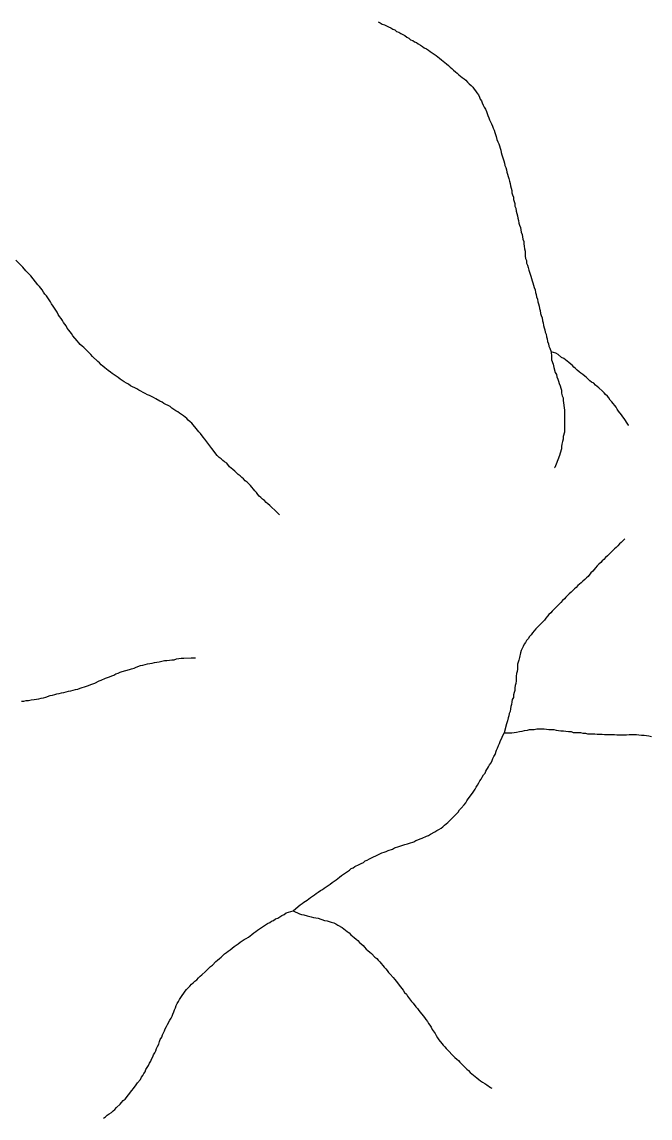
# Model space of a CAD drawing. Extents: x 652.3 to 678, y 7316.9 to 7344.9.
# Drawn here: x 654.508 to 655.938, y 7325.114 to 7327.609 of the extents above; entities that cross this region are included whole.
import ezdxf

# ---------------------------------------------------------------- set-up
doc = ezdxf.new("R2010")
doc.units = 0
doc.header["$LTSCALE"] = 0.032
doc.layers.add('7', color=7, linetype='Continuous', lineweight=25)

msp = doc.modelspace()

# ---------------------------------------------------------------- linework, layer by layer
at = {"layer": '7'}
for points in [[(655.319, 7327.6095), (655.3237, 7327.6071), (655.3285, 7327.6047), (655.3333, 7327.6031), (655.338, 7327.6007), (655.3428, 7327.5983), (655.3476, 7327.5959), (655.3524, 7327.5928), (655.3571, 7327.5912), (655.3611, 7327.588), (655.3659, 7327.5864), (655.3707, 7327.5832), (655.3754, 7327.5808), (655.3802, 7327.5784), (655.3842, 7327.5745), (655.389, 7327.5721), (655.3929, 7327.5689), (655.3977, 7327.5673), (655.4017, 7327.5641), (655.4065, 7327.5625), (655.4105, 7327.5593), (655.4152, 7327.5562), (655.42, 7327.5538), (655.424, 7327.5506), (655.4288, 7327.5482), (655.4335, 7327.545), (655.4375, 7327.5418), (655.4423, 7327.5394), (655.4463, 7327.5363), (655.451, 7327.5331), (655.455, 7327.5299), (655.459, 7327.5267), (655.463, 7327.5235), (655.4669, 7327.5203), (655.4709, 7327.5172), (655.4749, 7327.514), (655.4789, 7327.51)], [(655.4789, 7327.51), (655.4829, 7327.5068), (655.4868, 7327.5036), (655.4908, 7327.4997), (655.4948, 7327.4957), (655.4988, 7327.4925), (655.5028, 7327.4893), (655.5067, 7327.4861), (655.5107, 7327.4829), (655.5147, 7327.4798), (655.5187, 7327.4766), (655.5226, 7327.4726), (655.5266, 7327.4686), (655.5306, 7327.4646), (655.5346, 7327.4607), (655.5378, 7327.4567), (655.5409, 7327.4527), (655.5441, 7327.4479), (655.5473, 7327.4432), (655.5497, 7327.4384), (655.5513, 7327.4336), (655.5545, 7327.4296), (655.5561, 7327.4249), (655.5585, 7327.4201), (655.5608, 7327.4153), (655.5632, 7327.4105), (655.5656, 7327.4058), (655.5672, 7327.401), (655.5688, 7327.3962), (655.5712, 7327.3914), (655.5728, 7327.3867), (655.5752, 7327.3819), (655.5768, 7327.3771), (655.5791, 7327.3723), (655.5807, 7327.3676), (655.5831, 7327.3628), (655.5847, 7327.358), (655.5863, 7327.3532), (655.5879, 7327.3485), (655.5895, 7327.3421), (655.5919, 7327.3365), (655.5935, 7327.3318), (655.5951, 7327.327), (655.5966, 7327.3222), (655.5982, 7327.3174), (655.599, 7327.3119), (655.6006, 7327.3071), (655.6022, 7327.3023), (655.6038, 7327.2976), (655.6054, 7327.2928), (655.607, 7327.288), (655.6078, 7327.2824), (655.6094, 7327.2777), (655.611, 7327.2729), (655.6118, 7327.2673), (655.6134, 7327.2625), (655.6149, 7327.2578), (655.6165, 7327.253), (655.6181, 7327.2466), (655.6197, 7327.2419), (655.6205, 7327.2363), (655.6221, 7327.2307), (655.6237, 7327.2259), (655.6237, 7327.2204), (655.6253, 7327.2156), (655.6269, 7327.2108), (655.6269, 7327.2053), (655.6285, 7327.2005), (655.6301, 7327.1957), (655.6301, 7327.1901), (655.6325, 7327.1854), (655.6332, 7327.1782), (655.6348, 7327.1734), (655.6364, 7327.1679), (655.6372, 7327.1623), (655.6388, 7327.1575), (655.6396, 7327.1511), (655.6412, 7327.1464), (655.6428, 7327.1416), (655.6436, 7327.136), (655.6444, 7327.1305), (655.6468, 7327.1257), (655.6476, 7327.1201), (655.6484, 7327.1145), (655.6508, 7327.1098), (655.6508, 7327.1042), (655.6515, 7327.0986), (655.6523, 7327.0931), (655.6539, 7327.0875), (655.6539, 7327.0819), (655.6539, 7327.0764), (655.6547, 7327.0708), (655.6571, 7327.066), (655.6571, 7327.0604), (655.6587, 7327.0557), (655.6603, 7327.0501), (655.6619, 7327.0445), (655.6635, 7327.0397), (655.6651, 7327.035), (655.6667, 7327.0302), (655.6683, 7327.0254)], [(654.579, 7326.9626), (654.5758, 7326.9673), (654.5734, 7326.9721), (654.5702, 7326.9769), (654.567, 7326.9809), (654.5638, 7326.9856), (654.5607, 7326.9896), (654.5575, 7326.9944), (654.5543, 7326.9992), (654.5479, 7327.0071), (654.5447, 7327.0111), (654.5288, 7327.031), (654.5209, 7327.039), (654.5169, 7327.0429), (654.5105, 7327.0509), (654.4946, 7327.0668)], [(655.6683, 7327.0254), (655.6698, 7327.0199), (655.6714, 7327.0151), (655.673, 7327.0103), (655.6746, 7327.0047), (655.6762, 7326.9992), (655.677, 7326.9936), (655.6786, 7326.9888), (655.6794, 7326.9833), (655.6818, 7326.9785), (655.6826, 7326.9721), (655.6842, 7326.9673), (655.6858, 7326.9626), (655.6866, 7326.957), (655.6881, 7326.9522), (655.6889, 7326.9459), (655.6905, 7326.9411), (655.6921, 7326.9355), (655.6929, 7326.9291), (655.6945, 7326.9244), (655.6953, 7326.918), (655.6969, 7326.9132), (655.6985, 7326.9085), (655.6993, 7326.9029), (655.7017, 7326.8981), (655.7025, 7326.8925), (655.7041, 7326.8878), (655.7049, 7326.8814), (655.7072, 7326.8766), (655.708, 7326.8711), (655.7096, 7326.8663), (655.7128, 7326.8583)], [(655.0945, 7326.4871), (655.094, 7326.4876), (655.0882, 7326.4931), (655.0723, 7326.5082), (655.0683, 7326.5122), (655.0643, 7326.5154), (655.0604, 7326.5194), (655.0556, 7326.5226), (655.0524, 7326.5265), (655.0484, 7326.5297), (655.0452, 7326.5337), (655.0421, 7326.5377), (655.0381, 7326.5416), (655.0285, 7326.5536), (655.0206, 7326.5615), (655.0166, 7326.5647), (655.0126, 7326.5687), (655.0086, 7326.5719), (655.0047, 7326.5759), (655.0007, 7326.579), (654.9967, 7326.583), (654.9927, 7326.5862), (654.9887, 7326.5902), (654.9848, 7326.5934), (654.9808, 7326.5965), (654.9744, 7326.6045), (654.9696, 7326.6077), (654.9657, 7326.6109), (654.9617, 7326.6149), (654.9569, 7326.618), (654.9529, 7326.622), (654.9402, 7326.6379), (654.9338, 7326.6475), (654.9243, 7326.6594), (654.9211, 7326.6642), (654.9147, 7326.6721), (654.9108, 7326.6761), (654.9076, 7326.6801), (654.8948, 7326.696), (654.8909, 7326.6992), (654.8869, 7326.7024), (654.8837, 7326.7064), (654.8797, 7326.7095), (654.8758, 7326.7127), (654.8718, 7326.7159), (654.867, 7326.7183), (654.863, 7326.7215), (654.8582, 7326.7239), (654.8543, 7326.727), (654.8495, 7326.7302), (654.8455, 7326.7334), (654.8312, 7326.7406), (654.8272, 7326.7438), (654.8224, 7326.7461), (654.8129, 7326.7509), (654.8081, 7326.7541), (654.8033, 7326.7565), (654.7986, 7326.7589), (654.7938, 7326.7605), (654.789, 7326.7636), (654.7747, 7326.7708), (654.7699, 7326.774), (654.7556, 7326.7811), (654.7508, 7326.7843), (654.7461, 7326.7867), (654.7413, 7326.7899), (654.7365, 7326.7931), (654.7317, 7326.7963), (654.727, 7326.7995), (654.723, 7326.8026), (654.7182, 7326.8058), (654.7134, 7326.809), (654.7095, 7326.8122), (654.7047, 7326.8154), (654.7007, 7326.8185), (654.6967, 7326.8217), (654.6927, 7326.8257), (654.6888, 7326.8289), (654.6848, 7326.8329), (654.6808, 7326.8361), (654.6689, 7326.848), (654.6649, 7326.852), (654.649, 7326.8679), (654.645, 7326.8711), (654.641, 7326.875), (654.6378, 7326.879), (654.6339, 7326.883), (654.6243, 7326.8949), (654.6211, 7326.8997), (654.6148, 7326.9077), (654.6116, 7326.9124), (654.6092, 7326.9172), (654.606, 7326.9212), (654.6028, 7326.9252), (654.6004, 7326.9299), (654.5973, 7326.9339), (654.5941, 7326.9387), (654.5909, 7326.9435), (654.5885, 7326.9482), (654.5821, 7326.9578), (654.579, 7326.9626)], [(655.7128, 7326.8583), (655.7136, 7326.848), (655.7136, 7326.84), (655.7176, 7326.8305), (655.7192, 7326.8225), (655.7224, 7326.8114), (655.7248, 7326.8066), (655.7255, 7326.801), (655.7279, 7326.7963), (655.7295, 7326.7915), (655.7311, 7326.7859), (655.7335, 7326.7811), (655.7351, 7326.7756), (655.7367, 7326.7708), (655.7367, 7326.7644), (655.7383, 7326.7581), (655.7399, 7326.7533), (655.7399, 7326.7477), (655.7407, 7326.7422), (655.7423, 7326.731), (655.7431, 7326.7255), (655.7431, 7326.6753), (655.7399, 7326.6658), (655.7399, 7326.6594), (655.7391, 7326.6538), (655.7375, 7326.6483), (655.7367, 7326.6427), (655.7367, 7326.6371), (655.7335, 7326.6276), (655.7319, 7326.622), (655.724, 7326.6021), (655.721, 7326.5947), (655.7207, 7326.594)], [(655.889, 7326.6906), (655.8888, 7326.6909), (655.8871, 7326.6936), (655.8791, 7326.7064), (655.8759, 7326.7103), (655.8727, 7326.7151), (655.8664, 7326.7231), (655.8632, 7326.7278), (655.8608, 7326.7326), (655.8513, 7326.7445), (655.8473, 7326.7485), (655.8441, 7326.7533), (655.8409, 7326.7573), (655.8369, 7326.7613), (655.8338, 7326.7652), (655.8298, 7326.7684), (655.8218, 7326.7764), (655.8178, 7326.7796), (655.8139, 7326.7827), (655.8099, 7326.7867), (655.8051, 7326.7891), (655.8011, 7326.7923), (655.7972, 7326.7963), (655.7932, 7326.7995), (655.7892, 7326.8026), (655.7852, 7326.8066), (655.7804, 7326.8098), (655.7765, 7326.813), (655.7725, 7326.8162), (655.7685, 7326.8201), (655.7645, 7326.8233), (655.7614, 7326.8273), (655.7574, 7326.8305), (655.7534, 7326.8337), (655.7494, 7326.8368), (655.7454, 7326.84), (655.7415, 7326.8432), (655.7367, 7326.8456), (655.7287, 7326.852), (655.7232, 7326.8551), (655.7128, 7326.8583)], [(655.8804, 7326.4323), (655.8798, 7326.4318), (655.872, 7326.4239), (655.8688, 7326.4207), (655.8648, 7326.4167), (655.8608, 7326.4127), (655.8568, 7326.4096), (655.8409, 7326.3936), (655.8369, 7326.3897), (655.833, 7326.3857), (655.829, 7326.3825), (655.8258, 7326.3785), (655.8218, 7326.3746), (655.8178, 7326.3706), (655.8139, 7326.3666), (655.8075, 7326.3586), (655.8035, 7326.3547), (655.7972, 7326.3467), (655.7932, 7326.3435), (655.7892, 7326.3395), (655.7852, 7326.3364), (655.7812, 7326.3324), (655.7773, 7326.3292), (655.7733, 7326.326), (655.7701, 7326.322), (655.7661, 7326.3189), (655.7582, 7326.3109), (655.7542, 7326.3069), (655.7502, 7326.3037), (655.7462, 7326.2998), (655.7431, 7326.2958), (655.7391, 7326.2918), (655.7351, 7326.2878), (655.7152, 7326.2679), (655.712, 7326.264), (655.708, 7326.26), (655.7049, 7326.256), (655.7009, 7326.252), (655.6977, 7326.2472), (655.6778, 7326.2274), (655.6746, 7326.2226), (655.6706, 7326.2186), (655.6675, 7326.2138), (655.6635, 7326.2098), (655.6603, 7326.2051), (655.6571, 7326.2011), (655.6547, 7326.1963), (655.6515, 7326.1923), (655.6492, 7326.1876), (655.6444, 7326.178), (655.6428, 7326.1732), (655.6412, 7326.1621), (655.6396, 7326.1565), (655.638, 7326.1518), (655.6364, 7326.147), (655.6364, 7326.1358), (655.6356, 7326.1303), (655.634, 7326.1255), (655.6332, 7326.1199), (655.6332, 7326.1088), (655.6325, 7326.1032), (655.6309, 7326.0984), (655.6301, 7326.0929), (655.6301, 7326.0873), (655.6285, 7326.0825), (655.6269, 7326.077), (655.6269, 7326.0714), (655.6245, 7326.0666), (655.6237, 7326.0611), (655.6229, 7326.0555), (655.6213, 7326.0507), (655.6205, 7326.0451), (655.6197, 7326.0396), (655.6173, 7326.0348), (655.6165, 7326.0292), (655.6149, 7326.0245), (655.6134, 7326.0181), (655.611, 7326.0109), (655.6062, 7325.991)], [(654.5073, 7326.0626), (654.5129, 7326.0626), (654.5177, 7326.0642), (654.5233, 7326.0642), (654.5296, 7326.0658), (654.536, 7326.0666), (654.5416, 7326.0674), (654.5471, 7326.0682), (654.5519, 7326.0698), (654.5575, 7326.0706), (654.563, 7326.0722), (654.5726, 7326.0754), (654.5782, 7326.0762), (654.5829, 7326.0778), (654.5877, 7326.0794), (654.5933, 7326.0801), (654.5981, 7326.0817), (654.6036, 7326.0825), (654.6092, 7326.0841), (654.614, 7326.0857), (654.6195, 7326.0865), (654.6251, 7326.0881), (654.6299, 7326.0897), (654.6355, 7326.0905), (654.641, 7326.0921), (654.6553, 7326.0969), (654.6601, 7326.0984), (654.6649, 7326.1008), (654.6697, 7326.1024), (654.6744, 7326.104), (654.684, 7326.1088), (654.6888, 7326.1104), (654.6983, 7326.1152), (654.7079, 7326.1183), (654.7126, 7326.1207), (654.7174, 7326.1223), (654.7222, 7326.1247), (654.727, 7326.1263), (654.7317, 7326.1287), (654.7365, 7326.1303), (654.7532, 7326.1351), (654.758, 7326.1366), (654.7636, 7326.1382), (654.7683, 7326.1406), (654.7779, 7326.1438), (654.7835, 7326.1446), (654.789, 7326.1462), (654.7938, 7326.1478), (654.8049, 7326.1494), (654.8097, 7326.151), (654.8153, 7326.1518), (654.8208, 7326.1526), (654.8264, 7326.1541), (654.8328, 7326.1557), (654.8384, 7326.1557), (654.8439, 7326.1565), (654.8495, 7326.1573), (654.8551, 7326.1573), (654.8598, 7326.1589), (654.8654, 7326.1597), (654.871, 7326.1605), (654.8765, 7326.1605), (654.8933, 7326.1613), (654.9028, 7326.1618), (654.9036, 7326.1618)], [(655.1256, 7325.5852), (655.1367, 7325.5956), (655.1415, 7325.5988), (655.1463, 7325.6019), (655.1503, 7325.6051), (655.1574, 7325.6099), (655.1654, 7325.6155), (655.1694, 7325.6186), (655.1741, 7325.6218), (655.1781, 7325.625), (655.1829, 7325.6282), (655.1877, 7325.6314), (655.1924, 7325.6338), (655.1964, 7325.6369), (655.2004, 7325.6401), (655.2052, 7325.6433), (655.2099, 7325.6465), (655.2147, 7325.6497), (655.2187, 7325.6529), (655.2235, 7325.656), (655.2274, 7325.6592), (655.2314, 7325.6624), (655.2354, 7325.6656), (655.2402, 7325.6688), (655.245, 7325.672), (655.2497, 7325.6751), (655.2537, 7325.6783), (655.2577, 7325.6815), (655.2625, 7325.6831), (655.2664, 7325.6863), (655.276, 7325.6911), (655.2808, 7325.6934), (655.2855, 7325.6958), (655.2895, 7325.699), (655.2943, 7325.7006), (655.2991, 7325.7038), (655.3038, 7325.7062), (655.3182, 7325.7133), (655.3229, 7325.7149), (655.3277, 7325.7173), (655.3325, 7325.7189), (655.3373, 7325.7205), (655.342, 7325.7229), (655.3516, 7325.7261), (655.3563, 7325.7285), (655.3659, 7325.7316), (655.3707, 7325.7332), (655.3802, 7325.7364), (655.3858, 7325.738), (655.3906, 7325.7396), (655.4001, 7325.7428), (655.4049, 7325.7452), (655.4097, 7325.7468), (655.4144, 7325.7491), (655.4192, 7325.7507), (655.4288, 7325.7555), (655.4335, 7325.7571), (655.4383, 7325.7603), (655.4479, 7325.7651), (655.4526, 7325.7682), (655.4574, 7325.7706), (655.4622, 7325.7738), (655.4662, 7325.777), (655.4701, 7325.7802), (655.4741, 7325.7834), (655.4781, 7325.7865), (655.4813, 7325.7905), (655.5012, 7325.8104), (655.5043, 7325.8152), (655.5083, 7325.8192), (655.5147, 7325.8271), (655.5187, 7325.8311), (655.5211, 7325.8359), (655.5242, 7325.8406), (655.5274, 7325.8446), (655.5306, 7325.8494), (655.5338, 7325.8534), (655.537, 7325.8582), (655.5402, 7325.8621), (655.5425, 7325.8669), (655.5449, 7325.8717), (655.5481, 7325.8765), (655.5505, 7325.8812), (655.5537, 7325.8852), (655.5561, 7325.89), (655.5592, 7325.8948), (655.5624, 7325.8987), (655.564, 7325.9035), (655.5704, 7325.9131), (655.5728, 7325.9178), (655.576, 7325.9226), (655.5783, 7325.9274), (655.5799, 7325.9322), (655.5823, 7325.9369), (655.5855, 7325.9417), (655.5887, 7325.9512), (655.5911, 7325.956), (655.5927, 7325.9616), (655.5951, 7325.9664), (655.5966, 7325.9711), (655.6062, 7325.991)], [(655.6062, 7325.991), (655.6157, 7325.991), (655.6237, 7325.991), (655.634, 7325.9926), (655.6412, 7325.9934), (655.6468, 7325.9942), (655.6523, 7325.9958), (655.6587, 7325.9966), (655.6635, 7325.9982), (655.6746, 7325.9982), (655.6802, 7325.9998), (655.6969, 7325.9998), (655.7025, 7325.999), (655.708, 7325.9982), (655.7192, 7325.9982), (655.724, 7325.9966), (655.7351, 7325.995), (655.7407, 7325.995), (655.7462, 7325.9942), (655.7526, 7325.9934), (655.7582, 7325.9934), (655.7629, 7325.9918), (655.7797, 7325.9918), (655.7852, 7325.9902), (655.7908, 7325.9902), (655.7956, 7325.9886), (655.8123, 7325.9886), (655.8178, 7325.9878), (655.829, 7325.9878), (655.8346, 7325.9871), (655.8568, 7325.9871), (655.8624, 7325.9863), (655.8847, 7325.9863), (655.8903, 7325.9871), (655.907, 7325.9871), (655.9125, 7325.9863), (655.9189, 7325.9855), (655.9245, 7325.9855), (655.93, 7325.9847), (655.9356, 7325.9839), (655.9412, 7325.9823)], [(654.7238, 7325.1373), (654.7317, 7325.1452), (654.7349, 7325.1492), (654.7389, 7325.1532), (654.7429, 7325.1564), (654.7588, 7325.1762), (654.762, 7325.181), (654.7683, 7325.189), (654.7715, 7325.1938), (654.7779, 7325.2017), (654.7803, 7325.2065), (654.7835, 7325.2105), (654.7858, 7325.2152), (654.789, 7325.2192), (654.7906, 7325.224), (654.793, 7325.2288), (654.7962, 7325.2335), (654.7986, 7325.2383), (654.8018, 7325.2431), (654.8033, 7325.2479), (654.8065, 7325.2526), (654.8081, 7325.2574), (654.8105, 7325.2622), (654.8129, 7325.267), (654.8145, 7325.2717), (654.8169, 7325.2765), (654.8201, 7325.2821), (654.8216, 7325.2876), (654.8232, 7325.2924), (654.8264, 7325.298), (654.828, 7325.3028), (654.8304, 7325.3075), (654.8328, 7325.3123), (654.8344, 7325.3171), (654.8376, 7325.3219), (654.8399, 7325.3266), (654.8447, 7325.3362), (654.8479, 7325.341), (654.8503, 7325.3457), (654.8519, 7325.3505), (654.8543, 7325.3553), (654.8559, 7325.3601), (654.8575, 7325.3648), (654.859, 7325.3696), (654.8614, 7325.3744), (654.8646, 7325.3791), (654.867, 7325.3839), (654.8702, 7325.3879), (654.8797, 7325.4022), (654.8829, 7325.4062), (654.8869, 7325.4102), (654.8901, 7325.4142), (654.8941, 7325.4181), (654.898, 7325.4213), (654.902, 7325.4253), (654.906, 7325.4285), (654.91, 7325.4325), (654.9139, 7325.4364), (654.9179, 7325.4396), (654.9259, 7325.4476), (654.9299, 7325.4508), (654.9378, 7325.4587), (654.9418, 7325.4619), (654.9498, 7325.4699), (654.9537, 7325.473), (654.9577, 7325.477), (654.9617, 7325.4802), (654.9657, 7325.4834), (654.9696, 7325.4874), (654.9736, 7325.4905), (654.9776, 7325.4937), (654.9824, 7325.4969), (654.9871, 7325.5001), (654.9911, 7325.5041), (654.9959, 7325.5073), (655.0007, 7325.5104), (655.0047, 7325.5144), (655.0094, 7325.5168), (655.0142, 7325.52), (655.019, 7325.5224), (655.0237, 7325.5256), (655.0277, 7325.5287), (655.0317, 7325.5319), (655.0365, 7325.5351), (655.0405, 7325.5383), (655.0444, 7325.5415), (655.0492, 7325.5446), (655.0532, 7325.5478), (655.058, 7325.5502), (655.0627, 7325.5534), (655.0675, 7325.5566), (655.0723, 7325.559), (655.0763, 7325.5622), (655.081, 7325.5637), (655.0858, 7325.5669), (655.0906, 7325.5685), (655.0954, 7325.5717), (655.1001, 7325.5749), (655.1049, 7325.5773), (655.1097, 7325.5805), (655.1256, 7325.5852)], [(655.1256, 7325.5852), (655.1399, 7325.5789), (655.1447, 7325.5773), (655.1503, 7325.5765), (655.1574, 7325.5741), (655.167, 7325.5717), (655.1717, 7325.5701), (655.1829, 7325.5685), (655.1972, 7325.5637), (655.2028, 7325.563), (655.2076, 7325.5614), (655.2123, 7325.5598), (655.2179, 7325.5582), (655.2227, 7325.5558), (655.2274, 7325.5526), (655.237, 7325.5478), (655.241, 7325.5446), (655.245, 7325.5415), (655.2489, 7325.5383), (655.2529, 7325.5351), (655.2569, 7325.5311), (655.2609, 7325.5279), (655.2648, 7325.5248), (655.2688, 7325.5208), (655.2728, 7325.5176), (655.2768, 7325.5136), (655.2808, 7325.5104), (655.2847, 7325.5065), (655.2879, 7325.5025), (655.2919, 7325.4985), (655.2959, 7325.4953), (655.2999, 7325.4913), (655.3038, 7325.4882), (655.3118, 7325.4802), (655.3158, 7325.477), (655.319, 7325.473), (655.3229, 7325.4691), (655.3325, 7325.4571), (655.3365, 7325.4531), (655.3396, 7325.4492), (655.3428, 7325.4452), (655.3468, 7325.4412), (655.3532, 7325.4333), (655.3571, 7325.4293), (655.3635, 7325.4213), (655.3667, 7325.4165), (655.3762, 7325.4046), (655.3794, 7325.3998), (655.3834, 7325.3959), (655.3858, 7325.3911), (655.3953, 7325.3791), (655.3985, 7325.3752), (655.4049, 7325.3672), (655.4089, 7325.3632), (655.412, 7325.3585), (655.4248, 7325.3425), (655.428, 7325.3378), (655.4311, 7325.3338), (655.4335, 7325.329), (655.4367, 7325.325), (655.4399, 7325.3203), (655.4423, 7325.3155), (655.4486, 7325.3059), (655.451, 7325.3012), (655.4542, 7325.2964), (655.4574, 7325.2916), (655.4638, 7325.2837), (655.4669, 7325.2797), (655.4709, 7325.2757), (655.4741, 7325.2717), (655.494, 7325.2518), (655.498, 7325.2479), (655.502, 7325.2447), (655.5051, 7325.2407), (655.5131, 7325.2327), (655.5171, 7325.2288), (655.5211, 7325.2248), (655.525, 7325.2216), (655.5282, 7325.2176), (655.5322, 7325.2144), (655.5362, 7325.2113), (655.5402, 7325.2081), (655.5441, 7325.2049), (655.5481, 7325.2017), (655.5521, 7325.1985), (655.5569, 7325.1953), (655.5616, 7325.1922), (655.5664, 7325.189), (655.5752, 7325.1834), (655.5782, 7325.1815)], [(654.6943, 7325.1134), (654.6983, 7325.1166), (654.7023, 7325.1198), (654.7071, 7325.1229), (654.7118, 7325.1261), (654.7158, 7325.1301), (654.7198, 7325.1333), (654.7238, 7325.1373)]]:
    msp.add_lwpolyline(points, dxfattribs=at)

doc.saveas('drawing.dxf')
